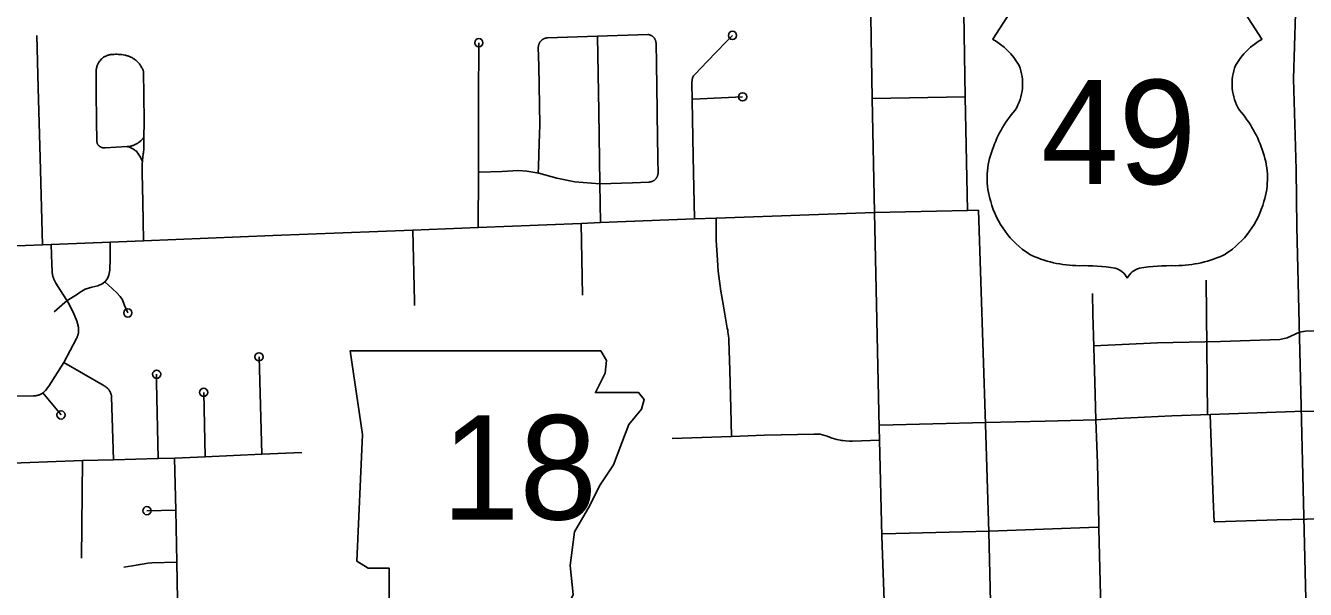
# Model space of a CAD drawing. Extents: x 309348 to 309445, y 336383 to 336484.
# Drawn here: x 309349.513 to 309351.067, y 336398.714 to 336399.399 of the extents above; entities that cross this region are included whole.
import ezdxf

# ---------------------------------------------------------------- set-up
doc = ezdxf.new("R2010")
doc.units = 0
doc.layers.add('R_Annotation', color=7, linetype='Continuous')

msp = doc.modelspace()

# ---------------------------------------------------------------- linework, layer by layer
at = {"layer": 'R_Annotation'}
for p, q in [((309350.7217, 336399.4357), (309350.6871, 336399.3821)), ((309350.9792, 336399.4357), (309351.0138, 336399.3821))]:
    msp.add_line(p, q, dxfattribs=at)
for points in [[(309351.1057, 336399.4547), (309351.0807, 336399.4546), (309351.0557, 336399.4536), (309351.0521, 336399.3341), (309351.0553, 336399.2241), (309351.0564, 336399.154)], [(309350.6514, 336399.4395), (309350.6538, 336399.3124)], [(309350.5385, 336399.4344), (309350.5406, 336399.3101)], [(309349.5267, 336399.3869), (309349.5284, 336399.3233)], [(309350.0632, 336399.3779), (309350.063, 336399.3088)], [(309350.1387, 336399.3803), (309350.1384, 336399.38), (309350.1381, 336399.3797), (309350.1379, 336399.3794), (309350.1376, 336399.379), (309350.1374, 336399.3787), (309350.1372, 336399.3784), (309350.137, 336399.378), (309350.1368, 336399.3777), (309350.1366, 336399.3773), (309350.1364, 336399.3769), (309350.1363, 336399.3766), (309350.1361, 336399.3762), (309350.136, 336399.3758), (309350.1359, 336399.3754), (309350.1357, 336399.375), (309350.1357, 336399.3746), (309350.1356, 336399.3742), (309350.1355, 336399.3738), (309350.1355, 336399.3734), (309350.1354, 336399.373), (309350.1354, 336399.3726), (309350.1354, 336399.3722), (309350.1359, 336399.3499), (309350.1371, 336399.2782), (309350.137, 336399.267), (309350.1366, 336399.2558), (309350.1357, 336399.2276), (309350.1354, 336399.2197)], [(309350.1387, 336399.3803), (309350.139, 336399.3806), (309350.1393, 336399.3808), (309350.1396, 336399.3811), (309350.1399, 336399.3814), (309350.1402, 336399.3816), (309350.1406, 336399.3818), (309350.1409, 336399.382), (309350.1412, 336399.3823), (309350.1416, 336399.3825), (309350.142, 336399.3826), (309350.1423, 336399.3828), (309350.1427, 336399.383), (309350.1431, 336399.3831), (309350.1435, 336399.3832), (309350.1439, 336399.3834), (309350.1442, 336399.3835), (309350.1446, 336399.3835), (309350.145, 336399.3836), (309350.1454, 336399.3837), (309350.1458, 336399.3837), (309350.1462, 336399.3838), (309350.1467, 336399.3838), (309350.2072, 336399.3857)], [(309350.2072, 336399.3857), (309350.2685, 336399.388), (309350.2689, 336399.3879), (309350.2693, 336399.3879), (309350.2696, 336399.3878), (309350.27, 336399.3877), (309350.2704, 336399.3876), (309350.2707, 336399.3875), (309350.2711, 336399.3874), (309350.2714, 336399.3872), (309350.2718, 336399.3871), (309350.2721, 336399.3869), (309350.2725, 336399.3868), (309350.2728, 336399.3866), (309350.2731, 336399.3864), (309350.2734, 336399.3862), (309350.2737, 336399.386), (309350.274, 336399.3857), (309350.2743, 336399.3855), (309350.2746, 336399.3853), (309350.2749, 336399.385), (309350.2752, 336399.3847), (309350.2754, 336399.3845)], [(309350.2072, 336399.3857), (309350.2087, 336399.2945)], [(309350.2754, 336399.3845), (309350.2757, 336399.3842), (309350.2759, 336399.3839), (309350.2761, 336399.3836), (309350.2764, 336399.3833), (309350.2766, 336399.383), (309350.2768, 336399.3826), (309350.277, 336399.3823), (309350.2771, 336399.382), (309350.2773, 336399.3816), (309350.2774, 336399.3813), (309350.2776, 336399.3809), (309350.2777, 336399.3806), (309350.2778, 336399.3802), (309350.2779, 336399.3799), (309350.278, 336399.3795), (309350.2781, 336399.3791), (309350.2782, 336399.3787), (309350.2782, 336399.3784), (309350.2783, 336399.378), (309350.2783, 336399.3776), (309350.2783, 336399.3772), (309350.2789, 336399.3524), (309350.2799, 336399.2961)], [(309350.3712, 336399.3868), (309350.3631, 336399.3788), (309350.3404, 336399.3553), (309350.3257, 336399.3399), (309350.324, 336399.3377), (309350.3227, 336399.3352), (309350.322, 336399.3325), (309350.3218, 336399.3297), (309350.3218, 336399.3293), (309350.322, 336399.308)], [(309349.6222, 336399.3639), (309349.6204, 336399.3638), (309349.6195, 336399.3638), (309349.6187, 336399.3638), (309349.6178, 336399.3637), (309349.6169, 336399.3636), (309349.6161, 336399.3635), (309349.6152, 336399.3633), (309349.6144, 336399.3631), (309349.6136, 336399.3629), (309349.6127, 336399.3627), (309349.6119, 336399.3624), (309349.6111, 336399.3621), (309349.6103, 336399.3618), (309349.6095, 336399.3614), (309349.6089, 336399.361), (309349.6083, 336399.3606), (309349.6077, 336399.3602), (309349.6071, 336399.3598), (309349.6065, 336399.3593), (309349.6059, 336399.3588), (309349.6054, 336399.3583), (309349.6049, 336399.3578), (309349.6044, 336399.3573), (309349.6039, 336399.3567), (309349.6034, 336399.3561), (309349.6029, 336399.3555), (309349.6025, 336399.3549), (309349.6021, 336399.3543), (309349.6017, 336399.3537), (309349.6013, 336399.3531), (309349.601, 336399.3524), (309349.6007, 336399.3517), (309349.6004, 336399.3511), (309349.6001, 336399.3504), (309349.5998, 336399.3497), (309349.5996, 336399.349), (309349.5994, 336399.3483), (309349.5992, 336399.3476), (309349.599, 336399.3468), (309349.5989, 336399.3461), (309349.5988, 336399.3454), (309349.5987, 336399.3447), (309349.5986, 336399.3439), (309349.5986, 336399.3432), (309349.5985, 336399.3424), (309349.5985, 336399.3417), (309349.5986, 336399.341), (309349.5986, 336399.3402), (309349.5988, 336399.3183), (309349.5992, 336399.2826), (309349.5995, 336399.2588)], [(309349.6222, 336399.3639), (309349.6241, 336399.3639), (309349.6259, 336399.3638), (309349.6278, 336399.3637), (309349.6296, 336399.3635), (309349.6314, 336399.3632), (309349.6333, 336399.3629), (309349.6343, 336399.3627), (309349.6352, 336399.3625), (309349.6362, 336399.3622), (309349.6372, 336399.3619), (309349.6381, 336399.3616), (309349.6391, 336399.3612), (309349.64, 336399.3608), (309349.6409, 336399.3604), (309349.6418, 336399.3599), (309349.6427, 336399.3594), (309349.6436, 336399.3589), (309349.6444, 336399.3584), (309349.6453, 336399.3578), (309349.6461, 336399.3572), (309349.6469, 336399.3566), (309349.6476, 336399.3559), (309349.6484, 336399.3552), (309349.6491, 336399.3545), (309349.6498, 336399.3538), (309349.6504, 336399.353), (309349.6511, 336399.3522), (309349.6517, 336399.3514), (309349.6523, 336399.3506), (309349.6529, 336399.3498), (309349.6534, 336399.3489), (309349.6539, 336399.348), (309349.6544, 336399.3472), (309349.6548, 336399.3462), (309349.6552, 336399.3453), (309349.6556, 336399.3444), (309349.6557, 336399.3441), (309349.6558, 336399.3439), (309349.6559, 336399.3436), (309349.656, 336399.3434), (309349.6561, 336399.3431), (309349.6561, 336399.3429), (309349.6562, 336399.3426), (309349.6562, 336399.3424), (309349.6563, 336399.3421), (309349.6563, 336399.3418), (309349.6565, 336399.3152), (309349.6568, 336399.282), (309349.6566, 336399.2629)], [(309349.5284, 336399.3233), (309349.5308, 336399.2383)], [(309350.3834, 336399.3122), (309350.3234, 336399.3093)], [(309350.5406, 336399.3101), (309350.6538, 336399.3124)], [(309350.6538, 336399.3124), (309350.6563, 336399.174)], [(309350.063, 336399.3088), (309350.0628, 336399.2195)], [(309350.2799, 336399.2961), (309350.2799, 336399.291), (309350.2804, 336399.2373), (309350.2808, 336399.2194), (309350.2808, 336399.219), (309350.2807, 336399.2186), (309350.2807, 336399.2182), (309350.2806, 336399.2178), (309350.2805, 336399.2174), (309350.2804, 336399.217), (309350.2803, 336399.2166), (309350.2801, 336399.2162), (309350.28, 336399.2158), (309350.2798, 336399.2155), (309350.2797, 336399.2151), (309350.2795, 336399.2148), (309350.2793, 336399.2144), (309350.2791, 336399.2141), (309350.2789, 336399.2137), (309350.2786, 336399.2134), (309350.2784, 336399.2131), (309350.2781, 336399.2128), (309350.2779, 336399.2125), (309350.2776, 336399.2122), (309350.2773, 336399.2119)], [(309350.322, 336399.308), (309350.3234, 336399.2396)], [(309350.5406, 336399.3101), (309350.5435, 336399.1716)], [(309350.2087, 336399.2945), (309350.2102, 336399.2065)], [(309349.5995, 336399.2588), (309349.5995, 336399.2585), (309349.5995, 336399.2582), (309349.5995, 336399.2579), (309349.5996, 336399.2576), (309349.5996, 336399.2573), (309349.5997, 336399.257), (309349.5998, 336399.2567), (309349.5998, 336399.2564), (309349.5999, 336399.2561), (309349.6, 336399.2559), (309349.6001, 336399.2556), (309349.6003, 336399.2553), (309349.6004, 336399.255), (309349.6005, 336399.2547), (309349.6007, 336399.2545), (309349.6009, 336399.2542), (309349.601, 336399.254), (309349.6012, 336399.2537), (309349.6014, 336399.2535), (309349.6016, 336399.2532), (309349.6018, 336399.253), (309349.602, 336399.2528), (309349.6022, 336399.2526), (309349.6024, 336399.2524), (309349.6027, 336399.2522), (309349.6029, 336399.252), (309349.6031, 336399.2518), (309349.6034, 336399.2516), (309349.6037, 336399.2515), (309349.6039, 336399.2513), (309349.6042, 336399.2512), (309349.6045, 336399.251), (309349.6047, 336399.2509), (309349.605, 336399.2508), (309349.6053, 336399.2507), (309349.6056, 336399.2506), (309349.6059, 336399.2505), (309349.6062, 336399.2504), (309349.6065, 336399.2504), (309349.6068, 336399.2503), (309349.6071, 336399.2503), (309349.6074, 336399.2502), (309349.6077, 336399.2502), (309349.608, 336399.2502), (309349.6083, 336399.2502), (309349.6086, 336399.2502), (309349.6089, 336399.2502), (309349.6092, 336399.2502), (309349.6095, 336399.2503), (309349.6363, 336399.2518)], [(309349.6363, 336399.2518), (309349.6375, 336399.2519), (309349.6384, 336399.252), (309349.6393, 336399.2521), (309349.6402, 336399.2523), (309349.6411, 336399.2525), (309349.6419, 336399.2527), (309349.6428, 336399.253), (309349.6437, 336399.2533), (309349.6445, 336399.2536), (309349.6454, 336399.2539), (309349.6462, 336399.2543), (309349.647, 336399.2547), (309349.6478, 336399.2551), (309349.6486, 336399.2556), (309349.6494, 336399.256), (309349.6502, 336399.2566), (309349.6509, 336399.2571), (309349.6516, 336399.2576), (309349.6523, 336399.2582), (309349.653, 336399.2588), (309349.6536, 336399.2595), (309349.6543, 336399.2601), (309349.6549, 336399.2608), (309349.6555, 336399.2615), (309349.6561, 336399.2622), (309349.6566, 336399.2629)], [(309349.6363, 336399.2518), (309349.6373, 336399.2516), (309349.6382, 336399.2513), (309349.639, 336399.251), (309349.6399, 336399.2507), (309349.6407, 336399.2504), (309349.6415, 336399.25), (309349.6423, 336399.2496), (309349.6431, 336399.2492), (309349.6439, 336399.2487), (309349.6446, 336399.2483), (309349.6453, 336399.2478), (309349.6461, 336399.2472), (309349.6468, 336399.2467), (309349.6475, 336399.2461), (309349.6481, 336399.2455), (309349.6494, 336399.2438), (309349.6506, 336399.2419), (309349.6518, 336399.2401), (309349.6528, 336399.2382), (309349.6539, 336399.2363), (309349.6549, 336399.2342)], [(309349.6566, 336399.2629), (309349.6565, 336399.2503), (309349.6565, 336399.2488), (309349.6564, 336399.2473), (309349.6563, 336399.2458), (309349.6561, 336399.2443), (309349.6559, 336399.2429), (309349.6554, 336399.239), (309349.655, 336399.2351), (309349.6549, 336399.2342)], [(309349.5308, 336399.2383), (309349.5336, 336399.1326)], [(309349.6549, 336399.2342), (309349.6547, 336399.2312), (309349.6545, 336399.2274), (309349.6544, 336399.2235), (309349.6544, 336399.2196), (309349.6554, 336399.1845), (309349.656, 336399.1375)], [(309350.3234, 336399.2396), (309350.325, 336399.164)], [(309350.0628, 336399.2195), (309350.0623, 336399.1535)], [(309350.2102, 336399.2065), (309350.1796, 336399.209), (309350.158, 336399.2135), (309350.1361, 336399.2196), (309350.1213, 336399.2219), (309350.1113, 336399.2229), (309350.091, 336399.2216), (309350.0639, 336399.2209)], [(309350.2102, 336399.2065), (309350.2498, 336399.2078), (309350.2697, 336399.2087), (309350.2701, 336399.2087), (309350.2705, 336399.2087), (309350.2709, 336399.2088), (309350.2713, 336399.2088), (309350.2717, 336399.2089), (309350.2721, 336399.209), (309350.2725, 336399.2091), (309350.2729, 336399.2092), (309350.2733, 336399.2093), (309350.2736, 336399.2095), (309350.274, 336399.2096), (309350.2744, 336399.2098), (309350.2747, 336399.21), (309350.2751, 336399.2102), (309350.2754, 336399.2104), (309350.2758, 336399.2106), (309350.2761, 336399.2108), (309350.2764, 336399.2111), (309350.2767, 336399.2113), (309350.277, 336399.2116), (309350.2773, 336399.2119)], [(309350.2102, 336399.2065), (309350.2109, 336399.1595)], [(309350.3512, 336399.165), (309350.5435, 336399.1716)], [(309350.5435, 336399.1716), (309350.6563, 336399.174)], [(309350.5435, 336399.1716), (309350.5491, 336398.9104)], [(309350.6563, 336399.174), (309350.6699, 336399.1744)], [(309350.6699, 336399.1744), (309350.6782, 336398.9145)], [(309350.0623, 336399.1535), (309350.1875, 336399.1585)], [(309350.1875, 336399.1585), (309350.2109, 336399.1595)], [(309350.1875, 336399.1585), (309350.1891, 336399.0712)], [(309350.2109, 336399.1595), (309350.325, 336399.164)], [(309350.325, 336399.164), (309350.3512, 336399.165)], [(309350.3512, 336399.165), (309350.3515, 336399.1381), (309350.3528, 336399.1137), (309350.3532, 336399.107), (309350.3537, 336399.1004), (309350.3552, 336399.0882), (309350.357, 336399.0761), (309350.3598, 336399.0603), (309350.3648, 336399.0314), (309350.3653, 336399.0289), (309350.3657, 336399.0265), (309350.3661, 336399.024)], [(309349.656, 336399.1375), (309349.8131, 336399.1438), (309349.9833, 336399.1504)], [(309349.9833, 336399.1504), (309350.0623, 336399.1535)], [(309349.9833, 336399.1504), (309349.9853, 336399.0635), (309349.9853, 336399.059)], [(309351.0564, 336399.154), (309351.0674, 336398.6853), (309351.0922, 336398.6862), (309351.1174, 336398.6886)], [(309349.4923, 336399.131), (309349.5336, 336399.1326)], [(309349.5336, 336399.1326), (309349.5439, 336399.133)], [(309349.5439, 336399.133), (309349.6155, 336399.1359)], [(309349.5439, 336399.133), (309349.5448, 336399.1087), (309349.5452, 336399.101), (309349.5452, 336399.1003), (309349.5453, 336399.0995), (309349.5453, 336399.0987), (309349.5454, 336399.098), (309349.5455, 336399.0972), (309349.5456, 336399.0964), (309349.5458, 336399.0957), (309349.5459, 336399.0949), (309349.5461, 336399.0942), (309349.5464, 336399.0934), (309349.5466, 336399.0927), (309349.5469, 336399.092), (309349.5472, 336399.0913), (309349.5475, 336399.0906), (309349.5478, 336399.0899), (309349.5499, 336399.0859), (309349.5648, 336399.0623)], [(309349.6155, 336399.1359), (309349.6155, 336399.1159), (309349.6153, 336399.1018), (309349.614, 336399.0956), (309349.6126, 336399.0914), (309349.6101, 336399.0883), (309349.6069, 336399.0857), (309349.6007, 336399.0826), (309349.5936, 336399.081), (309349.5853, 336399.0786), (309349.5794, 336399.075), (309349.575, 336399.0719), (309349.5635, 336399.0649)], [(309349.6155, 336399.1359), (309349.656, 336399.1375)], [(309349.6371, 336399.0498), (309349.6332, 336399.0589), (309349.6306, 336399.0657), (309349.628, 336399.0696), (309349.6239, 336399.0743), (309349.6131, 336399.0841), (309349.6096, 336399.0872)], [(309350.9461, 336399.0895), (309350.9479, 336398.9264)], [(309349.5635, 336399.0649), (309349.5573, 336399.0595), (309349.5479, 336399.0511)], [(309349.5648, 336399.0623), (309349.5707, 336399.0507), (309349.5755, 336399.0389), (309349.5758, 336399.038), (309349.5761, 336399.037), (309349.5764, 336399.0361), (309349.5766, 336399.0352), (309349.5768, 336399.0342), (309349.577, 336399.0333), (309349.5772, 336399.0323), (309349.5773, 336399.0313), (309349.5773, 336399.0306), (309349.5774, 336399.0298), (309349.5774, 336399.0291), (309349.5774, 336399.0283), (309349.5773, 336399.0275), (309349.5773, 336399.0268), (309349.5772, 336399.026), (309349.5771, 336399.0253), (309349.5769, 336399.0245), (309349.5767, 336399.0238), (309349.5766, 336399.023), (309349.5763, 336399.0223), (309349.5761, 336399.0216), (309349.5758, 336399.0209), (309349.5755, 336399.0201), (309349.5752, 336399.0195), (309349.5749, 336399.0188), (309349.5595, 336398.9894)], [(309350.808, 336399.0733), (309350.8087, 336399.0482), (309350.8095, 336399.0225), (309350.8109, 336398.9655), (309350.8121, 336398.9199)], [(309350.3661, 336399.024), (309350.3664, 336399.0216), (309350.3666, 336399.0191), (309350.3667, 336399.0166), (309350.368, 336398.9798), (309350.3693, 336398.9343), (309350.3699, 336398.8997)], [(309350.81, 336399.0099), (309350.887, 336399.0133), (309350.9636, 336399.015), (309351.0355, 336399.0177), (309351.0443, 336399.0197), (309351.0595, 336399.0265), (309351.0666, 336399.0275), (309351.0809, 336399.0282)], [(309349.5595, 336398.9894), (309349.5413, 336398.9609), (309349.537, 336398.9555), (309349.5366, 336398.955), (309349.5361, 336398.9545), (309349.5356, 336398.9541), (309349.5351, 336398.9536), (309349.5346, 336398.9532), (309349.5341, 336398.9528)], [(309349.5595, 336398.9894), (309349.6071, 336398.962), (309349.6077, 336398.9617), (309349.6082, 336398.9614), (309349.6088, 336398.9611)], [(309349.7964, 336398.9965), (309349.7997, 336398.8783)], [(309349.6721, 336398.9753), (309349.6721, 336398.9653), (309349.6741, 336398.8729)], [(309349.6088, 336398.9611), (309349.6093, 336398.9608), (309349.6098, 336398.9604), (309349.6104, 336398.96), (309349.6109, 336398.9597), (309349.6113, 336398.9593), (309349.6118, 336398.9588), (309349.6123, 336398.9584), (309349.6127, 336398.958), (309349.6131, 336398.9575), (309349.6135, 336398.957), (309349.6139, 336398.9565), (309349.6143, 336398.956), (309349.6147, 336398.9555), (309349.615, 336398.955), (309349.6153, 336398.9544), (309349.6156, 336398.9539), (309349.6159, 336398.9533), (309349.6162, 336398.9527), (309349.6164, 336398.9521), (309349.6166, 336398.9515), (309349.6168, 336398.9509), (309349.617, 336398.9503), (309349.6172, 336398.9497), (309349.6173, 336398.9491), (309349.6174, 336398.9485), (309349.6175, 336398.9479), (309349.6199, 336398.8715)], [(309349.7292, 336398.9533), (309349.7311, 336398.8752)], [(309349.5341, 336398.9528), (309349.5335, 336398.9524), (309349.533, 336398.952), (309349.5324, 336398.9517), (309349.5318, 336398.9513), (309349.5312, 336398.951), (309349.5306, 336398.9507), (309349.5299, 336398.9504), (309349.5293, 336398.9502), (309349.5286, 336398.95), (309349.528, 336398.9498), (309349.5273, 336398.9496), (309349.5267, 336398.9494), (309349.526, 336398.9493), (309349.5253, 336398.9492), (309349.5246, 336398.9491), (309349.524, 336398.949), (309349.5233, 336398.949), (309349.5226, 336398.949), (309349.4957, 336398.9488)], [(309349.5341, 336398.9528), (309349.5561, 336398.9259)], [(309350.8121, 336398.9199), (309350.8383, 336398.9214), (309350.9045, 336398.9249)], [(309350.9045, 336398.9249), (309350.951, 336398.9265), (309351.0538, 336398.9302), (309351.0828, 336398.9305)], [(309350.951, 336398.9265), (309350.9546, 336398.8236), (309350.9557, 336398.796)], [(309350.5491, 336398.9104), (309350.5495, 336398.8954)], [(309350.8121, 336398.9199), (309350.7506, 336398.9185), (309350.6786, 336398.9168), (309350.55, 336398.9134)], [(309350.6782, 336398.9145), (309350.6823, 336398.7835)], [(309350.8121, 336398.9199), (309350.8143, 336398.867), (309350.8157, 336398.7943), (309350.8158, 336398.7878)], [(309350.2978, 336398.8973), (309350.3699, 336398.8997)], [(309350.3699, 336398.8997), (309350.4099, 336398.9012), (309350.4704, 336398.9027), (309350.474, 336398.9027), (309350.4775, 336398.9024), (309350.4804, 336398.9018), (309350.4834, 336398.901), (309350.4862, 336398.9002), (309350.4891, 336398.899), (309350.4923, 336398.8977), (309350.4948, 336398.8968), (309350.4979, 336398.8959), (309350.4997, 336398.8956), (309350.5019, 336398.8953), (309350.5035, 336398.895), (309350.5052, 336398.8948), (309350.5083, 336398.8944), (309350.5129, 336398.8942), (309350.517, 336398.8941), (309350.5495, 336398.8954)], [(309350.5495, 336398.8954), (309350.5523, 336398.7785)], [(309349.7311, 336398.8752), (309349.7997, 336398.8783)], [(309349.7997, 336398.8783), (309349.8484, 336398.8801)], [(309349.4972, 336398.8674), (309349.5819, 336398.8707)], [(309349.5819, 336398.8707), (309349.5809, 336398.752)], [(309349.5819, 336398.8707), (309349.6199, 336398.8715)], [(309349.6199, 336398.8715), (309349.6741, 336398.8729)], [(309349.6741, 336398.8729), (309349.6936, 336398.8735)], [(309349.6936, 336398.8735), (309349.7311, 336398.8752)], [(309349.6936, 336398.8735), (309349.6956, 336398.8102)], [(309349.6603, 336398.8096), (309349.6956, 336398.8102)], [(309349.6956, 336398.8102), (309349.6967, 336398.7469)], [(309350.9557, 336398.796), (309350.9569, 336398.796), (309351.0322, 336398.7983), (309351.0861, 336398.7998)], [(309350.8147, 336398.7896), (309350.6827, 336398.7849), (309350.5534, 336398.7815)], [(309350.6823, 336398.7835), (309350.6855, 336398.6481)], [(309350.8158, 336398.7878), (309350.8177, 336398.7067), (309350.8184, 336398.6714), (309350.8185, 336398.6527)], [(309350.5523, 336398.7785), (309350.5574, 336398.6438)], [(309349.6322, 336398.7409), (309349.6427, 336398.7426), (309349.6474, 336398.7436), (309349.6521, 336398.7444), (309349.6568, 336398.7451), (309349.6615, 336398.7457), (309349.6662, 336398.7461), (309349.6967, 336398.7469)], [(309349.6967, 336398.7469), (309349.6977, 336398.6788)]]:
    msp.add_lwpolyline(points, dxfattribs=at)
msp.add_lwpolyline([(309349.9069, 336399.0038), (309349.9221, 336398.9023), (309349.9153, 336398.7483), (309349.9289, 336398.7398), (309349.9542, 336398.7398), (309349.9542, 336398.6857), (309350.1675, 336398.6857), (309350.1776, 336398.7077), (309350.1742, 336398.7432), (309350.1793, 336398.7838), (309350.1979, 336398.816), (309350.2098, 336398.8397), (309350.2267, 336398.8651), (309350.2369, 336398.8921), (309350.2453, 336398.9141), (309350.2606, 336398.9328), (309350.2639, 336398.9446), (309350.2572, 336398.9531), (309350.2047, 336398.9531), (309350.2166, 336398.9768), (309350.2182, 336398.992), (309350.2112, 336399.0037)], close=True, dxfattribs=at)
for centre in [(309350.3712, 336399.3868), (309350.0632, 336399.3779), (309350.3834, 336399.3122), (309349.6371, 336399.0498), (309349.7964, 336398.9965), (309349.6721, 336398.9753), (309349.7292, 336398.9533), (309349.5561, 336398.9259), (309349.6603, 336398.8096)]:
    msp.add_circle(centre, 0.005, dxfattribs=at)
for centre, radius, start, end in [((309350.6418, 336399.3044), 0.09, 30.7809, 59.9883), ((309351.0591, 336399.3044), 0.09, 120.0117, 149.2191), ((309350.6616, 336399.3281), 0.0617, 328.8105, 21.2108), ((309351.0393, 336399.3281), 0.0617, 158.7892, 211.1895), ((309350.8229, 336399.2017), 0.1439, 138.9565, 162.6913), ((309350.878, 336399.2017), 0.1439, 17.3087, 41.0435), ((309350.7754, 336399.2135), 0.0951, 160.9576, 197.3819), ((309350.9255, 336399.2135), 0.0951, 342.6181, 19.0424), ((309350.7909, 336399.2138), 0.11, 195.1074, 237.1312), ((309350.91, 336399.2138), 0.11, 302.8688, 344.8926), ((309350.7929, 336399.2484), 0.1413, 244.0771, 269.5779), ((309350.908, 336399.2484), 0.1413, 270.4221, 295.9229), ((309350.7962, 336398.8484), 0.2588, 81.1942, 90.9539), ((309350.8286, 336399.0804), 0.0248, 28.0342, 72.9864), ((309350.8723, 336399.0804), 0.0248, 107.0136, 151.9658), ((309350.9047, 336398.8484), 0.2588, 89.0461, 98.8058)]:
    msp.add_arc(centre, radius, start, end, dxfattribs=at)

# ---------------------------------------------------------------- texts
for s, p in [('49', (309350.7457, 336399.2062)), ('18', (309350.0183, 336398.7989))]:
    msp.add_text(s, height=0.12664, dxfattribs=at).set_placement(p)

doc.saveas('drawing.dxf')
